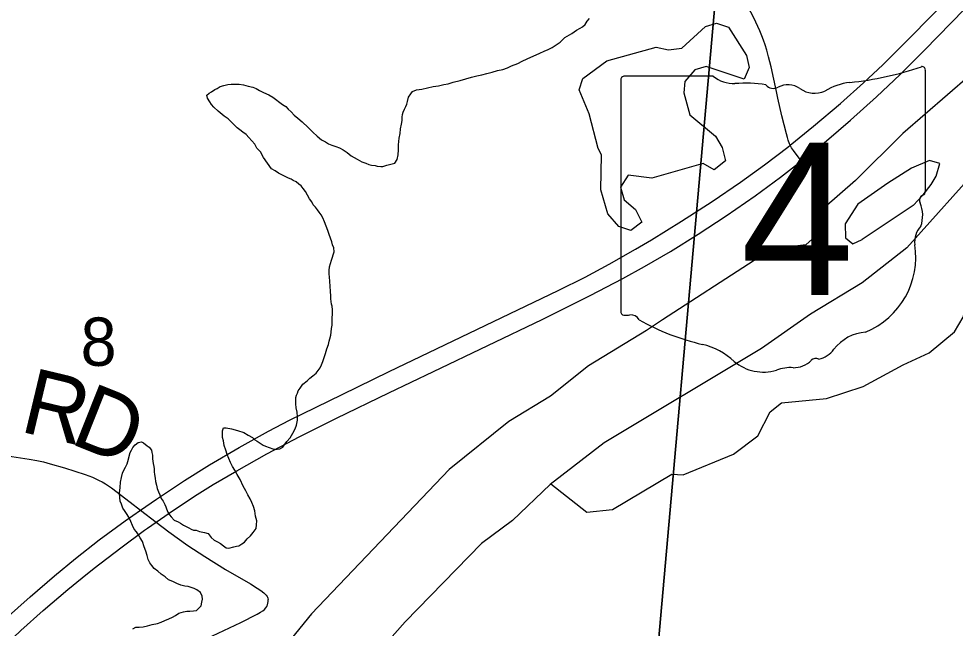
# Model space of a CAD drawing. Extents: x 1410790 to 1770854, y 448063 to 770588.
# Drawn here: x 1522773 to 1527056, y 663919 to 666707 of the extents above; entities that cross this region are included whole.
import ezdxf

# ---------------------------------------------------------------- set-up
doc = ezdxf.new("R2010")
doc.units = 0
for name, color, linetype in [('GM_X_Major_River', 7, 'Continuous'), ('GM_X_Minor_Lake', 7, 'Continuous'), ('GM_X_Minor_River', 7, 'Continuous'), ('GM_X_Section', 7, 'Continuous'), ('GM_X_Section_Text', 7, 'Continuous'), ('GM_X_State_Location', 7, 'Continuous'), ('GM_X_State_Route', 7, 'Continuous'), ('GM_X_State_Shield', 7, 'Continuous'), ('GM_X_Township_Road', 7, 'Continuous'), ('GM_X_Township_Road_Text', 7, 'Continuous')]:
    doc.layers.add(name, color=color, linetype=linetype)

msp = doc.modelspace()

# ---------------------------------------------------------------- linework, layer by layer
at = {"layer": 'GM_X_Major_River'}
for points in [[(1527122.9, 666447.4), (1526815.7, 666181.2), (1526600, 665966.6), (1526456.6, 665842.2), (1526426.9, 665774.9), (1526429.5, 665722.7), (1526372.2, 665672.2), (1526261.7, 665659.1), (1526136, 665600.4), (1525716.6, 665329.1), (1525643.3, 665281), (1525378.9, 665119.8), (1525205.1, 664980.2), (1525013.9, 664865.1), (1524742, 664645.9), (1524112.3, 663985.5), (1523899.4, 663724.7)], [(1527188.9, 666054.9), (1526834.4, 665659.7), (1526630, 665498.9), (1526394, 665355), (1526169.8, 665198.7), (1525449.9, 664767.2), (1525202.7, 664577.4), (1525030.3, 664411.7), (1524889.5, 664307.3), (1524539.8, 663948), (1524212, 663578), (1524023, 663392.7), (1523719, 663018.1), (1523610, 662906.8), (1523540.7, 662858.5), (1523274.2, 662771.4), (1523219.4, 662687.4)], [(1526863.8, 665852.7), (1526908.9, 665902), (1526945.9, 665949.4), (1526968.7, 665987), (1526985.9, 666044.8), (1526938.1, 666057.9), (1526855.3, 666023.4), (1526747.7, 665955.4), (1526609.6, 665858), (1526551.7, 665768.8), (1526554.4, 665704.6), (1526587.9, 665677.8), (1526630.4, 665697)], [(1526863.8, 665852.7), (1526630.4, 665697)]]:
    msp.add_lwpolyline(points, dxfattribs=at)
at = {"layer": 'GM_X_Minor_Lake'}
for points in [[(1525382.1, 666272.4), (1525336.2, 666381.7), (1525353.3, 666433.5), (1525463.1, 666513.5), (1525688.7, 666577.1), (1525744.5, 666563.9), (1525804.8, 666572.7), (1525912.9, 666670.8), (1525963.3, 666685.8), (1526019, 666668.6), (1526100.5, 666538.5), (1526113.4, 666484.1), (1526090.3, 666430.4), (1525917.2, 666488.1), (1525864.8, 666473.1), (1525819.7, 666419.9), (1525814.7, 666367.8), (1525842.7, 666266.9), (1525958.9, 666170.2), (1525989.9, 666117.5), (1526004.7, 666057), (1525953.8, 666015.9), (1525902.3, 666045), (1525668.6, 665977.6), (1525560.7, 665991.8), (1525525.6, 665936.4), (1525542.4, 665877.8), (1525593.6, 665834.7), (1525622.5, 665775.9), (1525571.7, 665738.8), (1525517.9, 665756), (1525467, 665815.2), (1525435.2, 665924.2), (1525438.4, 666084.6), (1525423, 666113)], [(1525423, 666113), (1525382.1, 666272.4)]]:
    msp.add_lwpolyline(points, dxfattribs=at)
at = {"layer": 'GM_X_Minor_River'}
for points in [[(1525097.7, 666523.6), (1525156.3, 666548.7), (1525176.5, 666558.4), (1525194.6, 666566.1), (1525212.8, 666575.9), (1525231, 666587.6), (1525249.3, 666599.4), (1525269.7, 666621.1), (1525302, 666638.6), (1525324.3, 666654.3), (1525340.5, 666664.1), (1525350.6, 666669.9), (1525362.8, 666679.8), (1525373.1, 666695.7), (1525383.3, 666707.5)], [(1523760, 666220.4), (1523744.2, 666234.7), (1523730.4, 666249), (1523712.5, 666261.3), (1523702.6, 666269.5), (1523684.8, 666283.9), (1523665.1, 666302.3), (1523655.3, 666314.5), (1523647.4, 666326.6), (1523635.7, 666342.9), (1523633.9, 666357), (1523644.1, 666366.8), (1523654.2, 666372.7), (1523670.4, 666382.5), (1523680.5, 666388.3), (1523694.6, 666396.1), (1523710.8, 666401.9), (1523728.9, 666405.6), (1523744.9, 666407.3), (1523763, 666407), (1523781, 666406.8), (1523801, 666404.4), (1523822.9, 666398), (1523842.9, 666393.7), (1523858.9, 666387.4), (1523874.8, 666379.1), (1523892.6, 666368.8), (1523916.5, 666358.3), (1523934.4, 666348), (1523980, 666315.1), (1523993.8, 666304.9), (1524005.7, 666292.6), (1524019.5, 666280.4), (1524033.3, 666266.1), (1524049.1, 666251.8), (1524068.9, 666235.4), (1524096.5, 666208.8), (1524118.3, 666188.4), (1524138, 666170), (1524157.8, 666153.6), (1524175.7, 666143.3), (1524189.6, 666135), (1524205.5, 666128.8), (1524223.4, 666122.4), (1524239.4, 666116.2), (1524257.3, 666107.8), (1524275.1, 666095.5), (1524292.9, 666079.1), (1524320.7, 666064.6), (1524342.6, 666052.2), (1524360.5, 666045.9), (1524374.5, 666039.7), (1524386.5, 666037.4), (1524402.4, 666035.2), (1524412.4, 666033), (1524428.4, 666030.7), (1524438.4, 666030.6), (1524456.6, 666036.3), (1524474.7, 666042), (1524492.8, 666045.7), (1524503.1, 666063.6), (1524507.5, 666083.6), (1524509.8, 666107.7), (1524510.2, 666129.8), (1524512.7, 666159.8), (1524517, 666181.8), (1524519.4, 666203.9), (1524523.7, 666223.9), (1524526, 666241.9), (1524526.2, 666256), (1524528.4, 666268), (1524530.6, 666280), (1524536.9, 666293.9), (1524543.1, 666305.9), (1524547.2, 666315.8), (1524551.4, 666327.8), (1524555.8, 666347.8), (1524566, 666363.7), (1524574.2, 666373.6), (1524592.4, 666381.3), (1524616.5, 666385), (1524642.6, 666390.6), (1524668.8, 666396.2), (1524692.9, 666399.8), (1524717, 666405.4), (1524737.1, 666409.1), (1524759.3, 666416.7), (1524791.5, 666424.2), (1524817.7, 666431.8), (1524843.8, 666439.4), (1524868, 666445.1), (1524890.1, 666450.7), (1524914.3, 666456.3), (1524938.4, 666462), (1524962.6, 666469.6), (1524986.7, 666475.2), (1525008.9, 666482.9), (1525027.1, 666490.6), (1525055.3, 666502.2), (1525075.5, 666511.9), (1525097.7, 666523.6)], [(1523934.8, 664739.9), (1523944.8, 664737.8), (1523954.8, 664737.6), (1523966.8, 664739.4), (1523981, 664747.2), (1523987.2, 664757.1), (1523999.5, 664773), (1524013.8, 664790.8), (1524026.1, 664810.7), (1524036.5, 664830.6), (1524042.8, 664848.6), (1524047.1, 664870.6), (1524047.4, 664886.7), (1524045.7, 664906.8), (1524042, 664926.9), (1524040.3, 664945), (1524040.5, 664961), (1524040.8, 664975.1), (1524042.9, 664985.1), (1524047.1, 664995.1), (1524051.3, 665005), (1524059.5, 665016.9), (1524071.8, 665034.8), (1524092.1, 665050.5), (1524104.3, 665062.4), (1524118.5, 665074.2), (1524132.7, 665086), (1524151.2, 665109.8), (1524157.4, 665123.8), (1524163.7, 665139.7), (1524176.3, 665175.6), (1524182.6, 665197.6), (1524189, 665217.6), (1524193.2, 665231.6), (1524195.4, 665243.6), (1524199.7, 665259.6), (1524201.9, 665273.6), (1524204.1, 665289.6), (1524206.4, 665305.6), (1524206.7, 665323.7), (1524206.9, 665339.8), (1524207.2, 665353.8), (1524207.4, 665365.9), (1524207.5, 665375.9), (1524205.8, 665392), (1524203.9, 665402), (1524200.3, 665426.2), (1524200.5, 665438.2), (1524198.8, 665460.3), (1524197.2, 665482.5), (1524195.6, 665506.6), (1524193.9, 665524.7), (1524192.1, 665540.8), (1524192.3, 665554.8), (1524194.6, 665572.8), (1524198.9, 665586.8), (1524203.1, 665602.8), (1524207.4, 665616.8), (1524211.5, 665626.8), (1524215.8, 665640.8), (1524214, 665658.8), (1524208.2, 665673), (1524204.5, 665687.1), (1524198.7, 665703.3), (1524193, 665719.4), (1524187.2, 665737.6), (1524179.5, 665757.8), (1524171.8, 665778), (1524164.1, 665796.2), (1524156.3, 665810.4), (1524146.5, 665822.6), (1524138.6, 665832.7), (1524130.8, 665844.9), (1524119, 665855.2), (1524113.2, 665869.3), (1524103.4, 665883.5), (1524093.6, 665899.7), (1524083.8, 665915.9), (1524074.1, 665930.2), (1524064.2, 665942.4), (1524054.3, 665950.6), (1524042.5, 665960.8), (1524028.5, 665967), (1524018.6, 665973.2), (1524006.7, 665977.4), (1523994.7, 665983.7), (1523978.8, 665992), (1523960.9, 666000.3), (1523945.1, 666010.6), (1523929.2, 666020.9), (1523891.9, 666071.7), (1523878.3, 666098), (1523862.5, 666114.3), (1523852.8, 666132.5), (1523839, 666148.8), (1523825.2, 666163.1), (1523813.4, 666177.4), (1523797.5, 666187.7), (1523783.7, 666197.9), (1523771.8, 666208.2), (1523760, 666220.4)], [(1525205.9, 664579.9), (1525371.5, 664450.7), (1525487.9, 664462.4), (1525759.5, 664623.4), (1525811.5, 664620.3), (1526041.8, 664715.9), (1526153.6, 664799.9), (1526209.9, 664909.1), (1526260.8, 664950.2), (1526467.5, 664970), (1526634.9, 665024.8), (1526817.1, 665123.4), (1526936.4, 665179.1), (1527052.5, 665275.1), (1527091.9, 665342.5), (1527169.9, 665631.8), (1527301.5, 665803.6), (1527409.8, 665911.8), (1527464.7, 665952.8), (1527627.6, 666083.8), (1527740.1, 666101.6), (1527843.7, 666071.4)], [(1523247.5, 664628.7), (1523255.8, 664644.6), (1523262, 664656.6), (1523268.2, 664670.5), (1523272.4, 664682.5), (1523283.1, 664722.5), (1523289.3, 664734.4), (1523295.5, 664746.4), (1523305.7, 664758.3), (1523319.9, 664768.1), (1523334, 664771.9), (1523343.9, 664767.7), (1523359.7, 664753.4), (1523369.7, 664747.2), (1523379.5, 664733), (1523381.3, 664722.9), (1523385.1, 664710.8), (1523384.9, 664694.7), (1523388.5, 664672.6), (1523390.3, 664658.5), (1523392.1, 664648.4), (1523391.9, 664634.4), (1523393.7, 664622.3), (1523397.5, 664606.2), (1523399.2, 664590.1), (1523403, 664574), (1523406.7, 664557.8), (1523412.5, 664543.7), (1523418.3, 664529.5), (1523424.1, 664513.4), (1523433.9, 664501.2), (1523441.6, 664485), (1523445.5, 664474.9), (1523449.3, 664464.8), (1523455.1, 664450.6), (1523462.9, 664438.5), (1523470.8, 664428.3), (1523484.6, 664414), (1523502.5, 664405.7), (1523512.4, 664399.5), (1523526.3, 664391.2), (1523538.3, 664385), (1523550.2, 664378.8), (1523562.1, 664372.6), (1523572.1, 664368.4), (1523584.1, 664368.2), (1523600, 664361.9), (1523622, 664357.6), (1523640, 664353.3), (1523653.7, 664335), (1523667.5, 664322.7), (1523681.4, 664314.4), (1523695.3, 664306.2), (1523709.2, 664295.9), (1523721.1, 664287.7), (1523733.1, 664285.5), (1523757.2, 664291.1), (1523769.3, 664294.9), (1523779.4, 664296.8), (1523793.5, 664304.6), (1523805.7, 664312.4), (1523818, 664328.3), (1523832.2, 664342.1), (1523844.5, 664357.9), (1523858.8, 664375.8), (1523861.1, 664391.8), (1523861.4, 664409.9), (1523855.7, 664432), (1523852.1, 664456.2), (1523846.4, 664476.4), (1523838.7, 664494.6), (1523830.9, 664510.8), (1523821.2, 664529), (1523811.5, 664547.2), (1523799.8, 664569.5), (1523786.2, 664599.8), (1523772.6, 664622.1), (1523760.9, 664642.4), (1523751.1, 664658.6), (1523741.4, 664676.8), (1523733.6, 664695), (1523725.9, 664713.2), (1523720.2, 664733.4), (1523712.5, 664755.6), (1523708.9, 664775.8), (1523705.1, 664791.9), (1523705.3, 664805.9), (1523705.6, 664822), (1523709.8, 664836), (1523721.8, 664835.8), (1523745.8, 664831.4), (1523773.8, 664822.9), (1523801.7, 664814.4), (1523821.5, 664802), (1523841.4, 664791.7), (1523853.3, 664781.4), (1523863.2, 664775.2), (1523881, 664762.9), (1523891, 664756.7), (1523900.9, 664752.5), (1523934.8, 664739.9)], [(1523294.3, 663917.2), (1523308.4, 663925), (1523324.5, 663924.8), (1523342.5, 663926.5), (1523362.6, 663930.1), (1523382.8, 663935.8), (1523406.9, 663941.5), (1523425, 663947.2), (1523441.2, 663955), (1523459.4, 663962.7), (1523475.5, 663970.5), (1523489.7, 663978.3), (1523505.9, 663988), (1523526, 663993.7), (1523542.1, 663997.5), (1523556.1, 663997.3), (1523572.2, 663999), (1523586.2, 664000.8), (1523606.6, 664022.5), (1523610.9, 664038.5), (1523613.1, 664052.5), (1523611.3, 664066.6), (1523603.6, 664082.8), (1523587.7, 664095.1), (1523575.8, 664101.3), (1523561.9, 664105.6), (1523547.9, 664109.8), (1523531.9, 664112.1), (1523513.9, 664116.4), (1523496, 664124.7), (1523478.1, 664133), (1523458.2, 664141.4), (1523442.4, 664153.7), (1523424.5, 664166), (1523408.7, 664180.4), (1523392.9, 664192.7), (1523381.1, 664206.9), (1523373.2, 664219.1), (1523365.5, 664233.3), (1523359.7, 664251.4), (1523354, 664271.6), (1523346.3, 664291.8), (1523338.7, 664316), (1523329, 664332.2), (1523321.2, 664346.4), (1523311.4, 664360.6), (1523301.5, 664372.8), (1523293.8, 664389), (1523286.1, 664407.2), (1523276.4, 664427.5), (1523266.6, 664443.7), (1523256.8, 664457.9), (1523248.9, 664468.1), (1523243.2, 664486.2), (1523237.4, 664500.4), (1523235.7, 664516.5), (1523234, 664536.6), (1523236.4, 664562.6), (1523238.8, 664586.7), (1523243.2, 664608.7), (1523247.5, 664628.7)]]:
    msp.add_lwpolyline(points, dxfattribs=at)
at = {"layer": 'GM_X_Section'}
for points in [[(1526036.5, 667680.5), (1525566.4, 662362), (1520227.3, 662918.2), (1520710.8, 668214.9)], [(1531280, 667153.7), (1530726, 661842.6), (1525566.4, 662362), (1526036.5, 667680.5)]]:
    msp.add_lwpolyline(points, close=True, dxfattribs=at)
at = {"layer": 'GM_X_State_Route'}
for points in [[(1522713, 663962), (1522824.7, 664063.2), (1522936.5, 664159.6), (1523032.6, 664238.6), (1523141.4, 664323), (1523260.2, 664410.4), (1523330, 664459.3), (1523402.5, 664510.1), (1523531.1, 664594.9), (1523645, 664666.1), (1523780.4, 664746.1), (1523914.8, 664821.3), (1524010.6, 664871.1), (1524252.8, 664987.8), (1524467.6, 665093.6), (1524648, 665180), (1525239.4, 665464.2), (1525363, 665525.5), (1525473, 665584.4), (1525592.8, 665652.7), (1525666.3, 665696.1), (1525803.2, 665780.5), (1525943.9, 665871.2), (1526074.2, 665959.8), (1526183.7, 666038.3), (1526290.6, 666120.1), (1526300.7, 666128), (1526408, 666215), (1526530.7, 666319.1), (1526636.2, 666413), (1526724.6, 666496.3), (1526843.5, 666614.2), (1527155.3, 666933.4)], [(1523575.4, 664522.1), (1523576.5, 664522.9), (1523662.9, 664576.6), (1523770.5, 664639.6), (1523908.1, 664716.4), (1524058.9, 664796.2), (1524226.1, 664880), (1524465.3, 664995.6), (1524669.2, 665093.9), (1525166.3, 665331.6), (1525386.5, 665441.2), (1525534.9, 665518.3), (1525635.4, 665573.6), (1525754.3, 665643), (1525879.5, 665720.8), (1526008.3, 665805.4), (1526140.4, 665896.8), (1526256.7, 665982), (1526352.6, 666056.3), (1526365.5, 666066.3), (1526467.3, 666149), (1526576.9, 666242.7), (1526696.3, 666350.1), (1526803.5, 666451.4), (1526915.2, 666562.3), (1527280.3, 666939.2)], [(1523357.3, 664373.4), (1523362.1, 664376.9), (1523401.6, 664404.5), (1523480.5, 664459.7), (1523575.4, 664522.1)], [(1523063.3, 664149.3), (1523118.1, 664193.5), (1523240.4, 664287.6), (1523348.7, 664367.1)], [(1523348.7, 664367.1), (1523357.3, 664373.4)], [(1520033.5, 660900.2), (1520090.8, 660966), (1520232.8, 661129.4), (1520283.2, 661185.8), (1520335.6, 661244.5), (1520528.4, 661454.9), (1520726.2, 661674), (1520926.7, 661895.1), (1521331.6, 662342.5), (1521499.5, 662526.8), (1521675.8, 662721.2), (1522056, 663142.4), (1522323.6, 663435.5), (1522507.2, 663636.7), (1522584.3, 663717.4), (1522677.4, 663810), (1522782.5, 663909.2), (1522885.2, 664001.1), (1522998, 664096.7), (1523063.3, 664149.3)]]:
    msp.add_lwpolyline(points, dxfattribs=at)
at = {"layer": 'GM_X_State_Shield'}
for p, q in [((1526919.1, 665917.1), (1526919.1, 666469.9)), ((1525526.9, 666425.5), (1525526.9, 665368.9)), ((1525948.3, 666443.7), (1525540.6, 666443.7)), ((1526918.9, 665917.3), (1526919.1, 665917.1))]:
    msp.add_line(p, q, dxfattribs=at)
for centre, radius, start, end in [((1526423.2, 667884.2), 1476.4, 275.8445, 288.9065), ((1526903.6, 666472.2), 15.5, 351.8621, 97.738), ((1525542.8, 666427.8), 16.1, 98.1301, 188.1301), ((1526045.4, 666566.3), 156.4, 231.6195, 271.1119), ((1526097.3, 665850.5), 561.6, 80.4867, 94.9883), ((1526611.5, 666121), 297, 97.3462, 120.7689), ((1526224.8, 666433.2), 45.1, 219.7921, 297.1024), ((1526291, 666311.1), 93.8, 54.4667, 119.1411), ((1526412.1, 666478.6), 112.9, 233.8562, 294.8282), ((1526915.5, 665876.6), 24, 107.944, 210.337), ((1526902.5, 665915), 16.6, 289.6038, 7.7341), ((1526762.9, 665806.7), 144, 340.033, 23.6496), ((1526974.6, 665685.8), 104.8, 136.8065, 186.9296), ((1526505.9, 665615.5), 369.3, 292.3089, 8.9858), ((1525543, 665366.6), 16.3, 171.9584, 258.3066), ((1525545.5, 665474.7), 124.2, 267.339, 280.6039), ((1525570.9, 665307.9), 44.8, 29.7484, 93.2717), ((1526136.1, 666257.3), 1066.1, 240.4129, 257.1985), ((1526661.6, 665072.2), 202.2, 94.4031, 142.5768), ((1525818.3, 664894.2), 333.6, 47.1842, 75.836), ((1526405.3, 665266.5), 119.3, 282.8732, 323.2771), ((1526179.1, 665302.7), 211.7, 230.7004, 286.2918), ((1526316.8, 665223.5), 112.8, 268.777, 315.5493), ((1526418.9, 665121.2), 31.8, 65.7517, 132.6484), ((1526301.4, 664937.3), 173.9, 85.6951, 111.2099)]:
    msp.add_arc(centre, radius, start, end, dxfattribs=at)
at = {"layer": 'GM_X_Township_Road'}
for points in [[(1526244.9, 666343), (1526237.9, 666374.6), (1526213.2, 666486.6), (1526201.7, 666532.4), (1526193.8, 666562.7), (1526186.5, 666586.7), (1526178.8, 666609.2), (1526171.8, 666628.5), (1526162, 666651.6), (1526134.1, 666710.6), (1526066.2, 666841.4), (1526006.6, 666946.9), (1525992.8, 666969.7), (1525980.1, 666989.6)], [(1526300.7, 666128), (1526297.3, 666135.3), (1526291.8, 666151.1), (1526288.2, 666164.2), (1526284.2, 666179.7), (1526263, 666262.5), (1526244.9, 666343)], [(1526352.6, 666056.3), (1526342.7, 666069.5), (1526316.5, 666104.2), (1526307.6, 666116.7), (1526300.7, 666128)], [(1522721, 664708.2), (1522821.5, 664693), (1522855.9, 664686.4), (1522886.8, 664680), (1522916.8, 664671.8), (1522982.3, 664653.2), (1523076.1, 664622.9), (1523110.6, 664609.6), (1523123.1, 664604), (1523140.4, 664595.7), (1523154.2, 664588.8), (1523169.6, 664579.8), (1523196.9, 664561.3), (1523282.6, 664495.5), (1523330, 664459.3), (1523401.6, 664404.5), (1523458.8, 664360.7), (1523546.1, 664297.7), (1523624.7, 664246.7), (1523718.9, 664188.3), (1523832.3, 664122.2), (1523863.9, 664103.3), (1523880.9, 664091.6), (1523894.1, 664081.7), (1523904.8, 664071.2), (1523909.4, 664064.6), (1523911.1, 664061.3), (1523912.7, 664057.4), (1523913.7, 664051.4)], [(1522657.7, 663226.8), (1522848.1, 663391.2), (1522984.7, 663506.6), (1523041, 663553.4), (1523080.4, 663584.5), (1523110.2, 663604.8), (1523185.5, 663647.4), (1523270.4, 663692.1), (1523409.5, 663762.5), (1523632.6, 663872.2), (1523789.1, 663946.3), (1523863.7, 663983.6), (1523879.4, 663992.3), (1523889.3, 663998.4), (1523897.3, 664005.5), (1523903.8, 664012.7), (1523908.1, 664019.5), (1523909.6, 664022.6), (1523911.1, 664027), (1523912.5, 664034), (1523913.5, 664042.2), (1523913.7, 664051.4)]]:
    msp.add_lwpolyline(points, dxfattribs=at)

# ---------------------------------------------------------------- texts
at = {"layer": 'GM_X_Section_Text'}
msp.add_text('8', height=221, rotation=0, dxfattribs=at).set_placement((1523055.9, 665119.4))
at = {"layer": 'GM_X_State_Location'}
for s in ['s', 'r']:
    msp.add_text(s, height=1, dxfattribs=at).set_placement((1526207.3, 665826.9))
msp.add_text('4', height=1, rotation=0, dxfattribs=at).set_placement((1526056.7, 665754.2))
at = {"layer": 'GM_X_State_Shield'}
msp.add_text('4', height=696.1, dxfattribs=at).set_placement((1526075, 665443.4))
at = {"layer": 'GM_X_Township_Road_Text'}
for s, rotation, p in [('R', 346.572, (1522771.8, 664820.7)), ('D', 338.3413, (1523000.6, 664766.9))]:
    msp.add_text(s, height=300, rotation=rotation, dxfattribs=at).set_placement(p)

doc.saveas('drawing.dxf')
